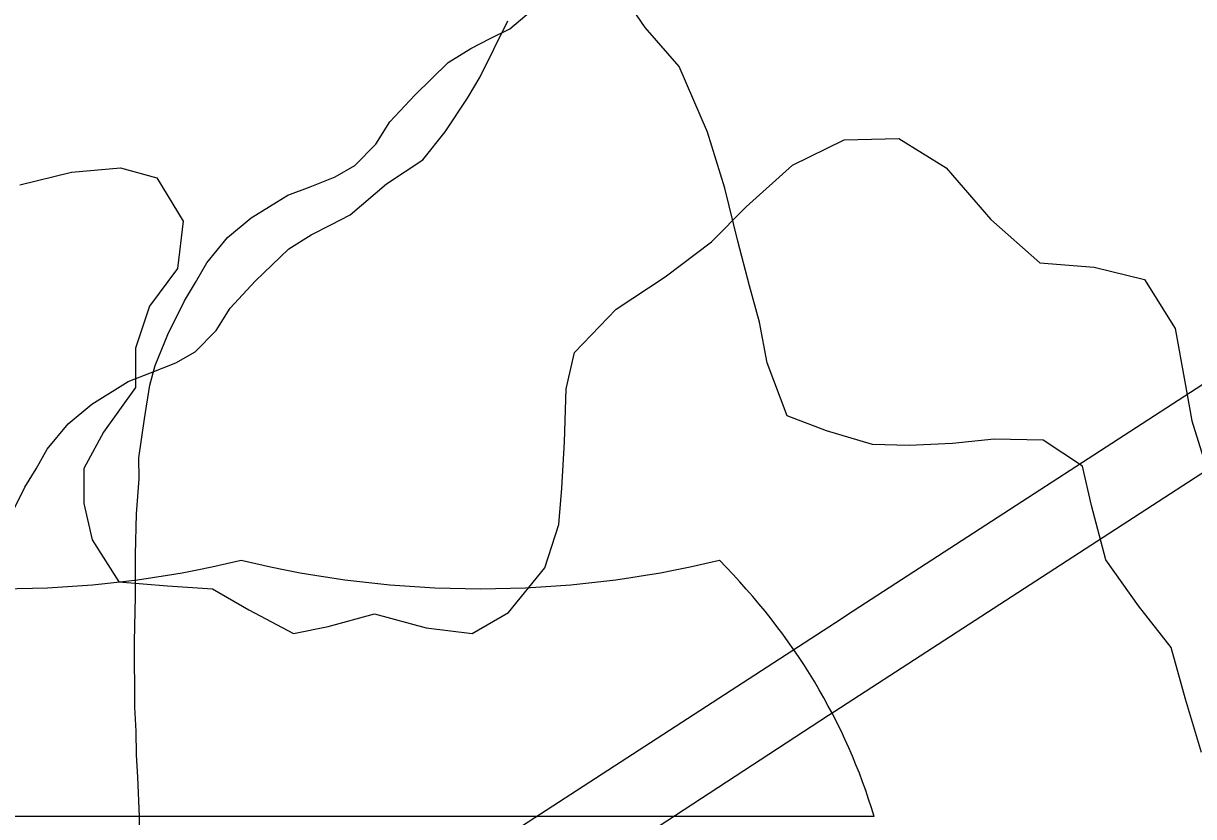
# Model space of a CAD drawing. Extents: x -21.1 to 50.3, y 0 to 22.1.
# Drawn here: x 7.902 to 8.2194, y 18.7066 to 18.9217 of the extents above; entities that cross this region are included whole.
import ezdxf

# ---------------------------------------------------------------- set-up
doc = ezdxf.new("R2010")
doc.units = 0
for name, color, linetype in [('GM_X_Interstate_Route', 7, 'Continuous'), ('GM_X_Interstate_Shield', 7, 'Continuous'), ('GM_X_Major_Lake', 7, 'Continuous'), ('GM_X_Minor_River', 7, 'Continuous')]:
    doc.layers.add(name, color=color, linetype=linetype)

msp = doc.modelspace()

# ---------------------------------------------------------------- linework, layer by layer
at = {"layer": 'GM_X_Interstate_Route'}
msp.add_line((7.87835, 18.57608), (8.1204, 18.73408), dxfattribs=at)
for points in [[(8.12551, 18.76133), (8.23329, 18.83118), (8.47419, 18.98789), (8.59865, 19.06898), (8.69638, 19.13271), (8.7732, 19.18352), (8.83168, 19.22137), (8.88137, 19.25301), (8.9, 19.26511)], [(8.1204, 18.73408), (8.12209, 18.73518), (8.2546, 18.82106), (8.40028, 18.916)], [(6.52734, 17.7228), (6.61326, 17.77751), (6.66427, 17.81148), (6.70057, 17.83571), (6.8083, 17.90468), (6.91231, 17.97286), (7.02146, 18.04363), (7.17586, 18.14395), (7.20054, 18.16004), (7.22207, 18.17407), (7.33433, 18.24726), (7.48634, 18.34577), (7.69968, 18.48506), (7.71733, 18.49655), (7.80078, 18.55084), (8.12382, 18.76024), (8.12551, 18.76133)]]:
    msp.add_lwpolyline(points, dxfattribs=at)
at = {"layer": 'GM_X_Interstate_Shield'}
msp.add_line((8.13276, 18.70656), (7.78939, 18.70656), dxfattribs=at)
msp.add_line((8.13276, 18.70656), (7.78939, 18.70656), dxfattribs=at)
for centre, start_param, end_param in [((7.89621, 18.94592), 4.415841, 5.008937), ((8.02593, 18.94592), 4.415841, 5.008937), ((7.91668, 18.66598), 0.230566, 0.669003), ((8.00546, 18.66598), 2.911027, 4.511031)]:
    msp.add_ellipse(centre, major_axis=(0.22195, 0), ratio=0.8, start_param=start_param, end_param=end_param, dxfattribs=at)
at = {"layer": 'GM_X_Major_Lake'}
msp.add_lwpolyline([(7.901, 18.87795), (7.91502, 18.88137), (7.92829, 18.88251), (7.93815, 18.87985), (7.94534, 18.86809), (7.94382, 18.8552), (7.93623, 18.84496), (7.93243, 18.83358), (7.93243, 18.82296), (7.9237, 18.81082), (7.91839, 18.80096), (7.91839, 18.79148), (7.92065, 18.78162), (7.92785, 18.77024), (7.94111, 18.76911), (7.95325, 18.76835), (7.9631, 18.76266), (7.97522, 18.75621), (7.9847, 18.75811), (7.99721, 18.76152), (8.01124, 18.75773), (8.02374, 18.75622), (8.0336, 18.76191), (8.04346, 18.77405), (8.04726, 18.7858), (8.04802, 18.79566), (8.04879, 18.80818), (8.04918, 18.82259), (8.05146, 18.83245), (8.06283, 18.84421), (8.07611, 18.85294), (8.08862, 18.86242), (8.0981, 18.8719), (8.11062, 18.88328), (8.12465, 18.89011), (8.13943, 18.89049), (8.15231, 18.88253), (8.16443, 18.8685), (8.1777, 18.85674), (8.19248, 18.85561), (8.20612, 18.85219), (8.21445, 18.83892), (8.2171, 18.82451), (8.21899, 18.81389), (8.22201, 18.80403)], dxfattribs=at)
at = {"layer": 'GM_X_Minor_River'}
for points in [[(8.22154, 18.72399), (8.21723, 18.73839), (8.21331, 18.75241), (8.20448, 18.76372), (8.19564, 18.77618), (8.19172, 18.79096), (8.18934, 18.80158), (8.17865, 18.8087), (8.16537, 18.80896), (8.154, 18.80771), (8.14224, 18.80722), (8.13237, 18.80751), (8.11981, 18.81119), (8.10915, 18.81527), (8.10371, 18.82966), (8.10171, 18.84066), (8.09897, 18.85051), (8.09582, 18.86264), (8.09228, 18.87704), (8.08759, 18.8922), (8.07984, 18.90999), (8.07064, 18.92054), (8.05987, 18.9364)], [(7.94115, 18.83731), (7.94567, 18.84645), (7.94868, 18.85141), (7.9517, 18.85675), (7.95737, 18.86362), (7.96381, 18.86897), (7.97368, 18.8751), (7.97975, 18.87741), (7.98659, 18.88011), (7.9919, 18.88318), (7.99758, 18.88891), (8.00135, 18.89501), (8.00816, 18.90226), (8.01725, 18.91105), (8.02332, 18.91488), (8.02864, 18.91757), (8.03395, 18.92026), (8.0438, 18.92867)], [(7.89786, 18.7868), (7.90238, 18.79594), (7.9054, 18.80089), (7.90841, 18.80623), (7.91408, 18.8131), (7.92052, 18.81845), (7.93039, 18.82459), (7.93646, 18.8269), (7.9433, 18.8296), (7.94861, 18.83266), (7.95429, 18.8384), (7.95806, 18.84449), (7.96488, 18.85175), (7.97396, 18.86054), (7.98003, 18.86437), (7.98535, 18.86706), (7.99066, 18.86975), (8.00051, 18.87816), (8.01037, 18.88467), (8.01642, 18.8923), (8.02246, 18.90145), (8.02585, 18.90717), (8.03338, 18.92241)], [(7.93355, 18.69823), (7.9335, 18.70659), (7.93306, 18.71722), (7.93265, 18.7233), (7.93261, 18.72976), (7.9322, 18.73621), (7.9321, 18.75407), (7.93241, 18.76623), (7.93235, 18.77762), (7.93267, 18.78864), (7.93337, 18.79814), (7.93334, 18.80384), (7.93481, 18.81448), (7.93628, 18.82361), (7.93777, 18.82894), (7.94115, 18.83731)]]:
    msp.add_lwpolyline(points, dxfattribs=at)

doc.saveas('drawing.dxf')
